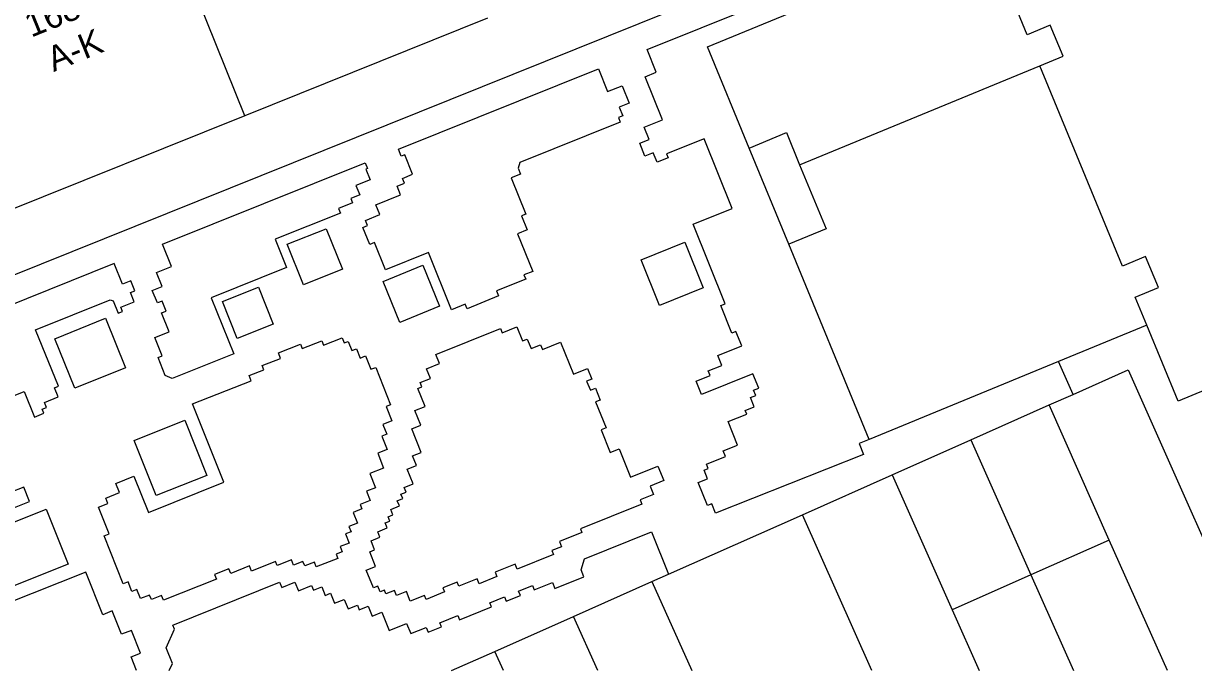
# Model space of a CAD drawing. Extents: x 122462 to 123306, y 485548 to 486417.
# Drawn here: x 122810 to 122880.1, y 485548.3 to 485587.1 of the extents above; entities that cross this region are included whole.
import ezdxf

# ---------------------------------------------------------------- set-up
doc = ezdxf.new("R2010")
doc.units = 0
for name, color, linetype in [('B-WE-IE-MEUBILAIR_WEGMEUBILAIR_VERKEERSBORD-S', 7, 'Continuous'), ('Level 1', 7, 'Continuous'), ('Level 11', 7, 'Continuous'), ('Level 19', 7, 'Continuous'), ('Level 2', 7, 'Continuous'), ('Level 4', 7, 'Continuous'), ('N werkgrens', 7, 'Continuous'), ('N-WE-AL-T25', 7, 'Continuous')]:
    doc.layers.add(name, color=color, linetype=linetype)

msp = doc.modelspace()

# ---------------------------------------------------------------- linework, layer by layer
at = {"layer": 'Level 1'}
for p, q in [((122837.768, 485587.412), (122823.249, 485581.568)), ((122823.249, 485581.568), (122808.737, 485575.726)), ((122871.412, 485564.24), (122872.835, 485564.873)), ((122866.706, 485562.147), (122871.412, 485564.24)), ((122862.001, 485560.054), (122866.706, 485562.147)), ((122856.63, 485557.665), (122862.001, 485560.054)), ((122848.609, 485554.097), (122856.63, 485557.665)), ((122847.615, 485553.655), (122848.609, 485554.097)), ((122842.925, 485551.569), (122847.615, 485553.655)), ((122838.22, 485549.476), (122842.925, 485551.569))]:
    msp.add_line(p, q, dxfattribs=at)
for points in [[(122870.848, 485584.556), (122872.237, 485585.128), (122871.472, 485586.986), (122870.083, 485586.414), (122867.562, 485592.538)], [(122877.246, 485569.02), (122876.556, 485570.696), (122877.944, 485571.267), (122877.179, 485573.125), (122875.791, 485572.554), (122870.848, 485584.556)], [(122896.448, 485571.369), (122884.457, 485566.429), (122884.372, 485566.635), (122879.119, 485564.472), (122877.246, 485569.02)], [(122872.835, 485564.873), (122876.127, 485566.337), (122884.137, 485548.322)], [(122835.625, 485548.322), (122838.22, 485549.476)]]:
    msp.add_lwpolyline(points, dxfattribs=at)
at = {"layer": 'Level 11'}
msp.add_lwpolyline([(122875.184, 485598.494), (122790.234, 485564.301), (122790.963, 485562.493)], dxfattribs=at)
at = {"layer": 'Level 19'}
for points in [[(122860.624, 485562.175), (122860.017, 485561.934), (122860.28, 485561.272), (122851.428, 485557.751), (122851.206, 485558.309), (122850.945, 485558.205), (122850.396, 485559.584), (122850.949, 485559.804), (122850.74, 485560.329), (122850.991, 485560.429), (122850.885, 485560.695), (122852.017, 485561.144), (122851.88, 485561.489), (122852.747, 485561.834), (122852.185, 485563.247), (122853.292, 485563.688), (122853.204, 485563.908), (122853.737, 485564.121), (122853.512, 485564.686), (122853.833, 485564.814), (122853.71, 485565.121), (122854.016, 485565.243), (122853.669, 485566.109), (122850.585, 485564.874), (122850.27, 485565.659), (122851.11, 485565.996), (122850.994, 485566.286), (122851.795, 485566.608), (122851.557, 485567.199), (122852.998, 485567.778), (122852.651, 485568.642), (122852.412, 485568.546), (122851.748, 485570.196), (122852.001, 485570.298), (122850.082, 485575.063), (122852.428, 485576.008), (122850.743, 485580.193), (122848.499, 485579.289), (122848.596, 485579.046), (122847.93, 485578.778), (122847.7, 485579.348), (122847.197, 485579.146), (122846.885, 485579.923), (122847.449, 485580.15), (122847.158, 485580.873), (122848.248, 485581.312), (122847.204, 485583.905), (122847.876, 485584.176), (122847.327, 485585.54), (122869.768, 485594.568)], [(122835.621, 485569.94), (122834.232, 485573.369), (122831.676, 485572.334), (122831.015, 485573.967), (122830.733, 485573.853), (122830.319, 485574.876), (122830.589, 485574.985), (122830.462, 485575.299), (122831.328, 485575.65), (122831.095, 485576.225), (122832.574, 485576.823), (122832.366, 485577.339), (122832.812, 485577.519), (122832.692, 485577.815), (122833.291, 485578.057), (122832.816, 485579.233), (122832.608, 485579.149), (122832.444, 485579.555), (122844.417, 485584.37), (122844.964, 485583.01), (122845.83, 485583.359), (122846.249, 485582.317), (122845.659, 485582.079), (122845.869, 485581.558), (122845.615, 485581.455), (122845.722, 485581.191), (122839.715, 485578.762), (122839.615, 485578.416), (122839.752, 485578.076), (122839.194, 485577.85), (122840.078, 485575.666), (122839.819, 485575.561), (122840.154, 485574.732), (122839.57, 485574.495), (122840.482, 485572.243), (122839.957, 485572.031), (122840.06, 485571.777), (122838.307, 485571.067), (122838.429, 485570.767), (122836.547, 485570.004), (122836.439, 485570.271), (122835.621, 485569.94)], [(122818.901, 485565.821), (122818.471, 485566.013), (122818.047, 485567.074), (122818.298, 485567.174), (122817.854, 485568.283), (122818.707, 485568.625), (122818.257, 485569.749), (122818.534, 485569.86), (122818.292, 485570.463), (122818.008, 485570.349), (122817.704, 485571.104), (122818.296, 485571.342), (122817.96, 485572.179), (122818.846, 485572.535), (122818.309, 485573.87), (122830.453, 485578.754), (122830.591, 485578.412), (122830.493, 485578.373), (122830.75, 485577.729), (122829.897, 485577.388), (122830.123, 485576.821), (122829.591, 485576.609), (122829.698, 485576.342), (122828.857, 485576.005), (122828.966, 485575.732), (122825.066, 485574.172), (122825.748, 485572.467), (122821.237, 485570.662), (122822.585, 485567.294), (122818.901, 485565.821)], [(122826.749, 485571.434), (122825.777, 485573.863), (122828.119, 485574.8), (122829.091, 485572.371), (122826.749, 485571.434)], [(122848.064, 485570.204), (122846.966, 485572.93), (122849.596, 485573.989), (122850.693, 485571.263), (122848.064, 485570.204)], [(122805.212, 485563.098), (122810.034, 485565.049), (122810.655, 485563.517), (122811.208, 485563.741), (122811.112, 485563.979), (122811.372, 485564.085), (122811.247, 485564.393), (122812.071, 485564.727), (122811.853, 485565.265), (122812.081, 485565.357), (122810.713, 485568.741), (122815.179, 485570.546), (122815.365, 485570.484), (122815.664, 485569.743), (122815.918, 485569.846), (122815.817, 485570.095), (122816.623, 485570.422), (122816.397, 485570.979), (122816.661, 485571.086), (122816.424, 485571.671), (122815.922, 485571.467), (122815.418, 485572.707), (122803.664, 485567.98)], [(122832.516, 485569.18), (122831.518, 485571.644), (122833.908, 485572.612), (122834.906, 485570.148), (122832.516, 485569.18)], [(122822.789, 485568.224), (122821.907, 485570.428), (122824.061, 485571.29), (122824.943, 485569.086), (122822.789, 485568.224)], [(122813.066, 485565.236), (122811.864, 485568.209), (122814.902, 485569.437), (122816.104, 485566.464), (122813.066, 485565.236)], [(122833.144, 485552.482), (122832.914, 485553.057), (122832.322, 485552.82), (122832.2, 485553.125), (122831.695, 485552.923), (122831.604, 485553.151), (122831.345, 485553.048), (122831.211, 485553.384), (122830.944, 485553.277), (122830.517, 485554.346), (122831.074, 485554.568), (122830.727, 485555.438), (122831.017, 485555.554), (122830.799, 485556.1), (122831.331, 485556.312), (122831.198, 485556.645), (122831.772, 485556.873), (122831.655, 485557.167), (122831.923, 485557.274), (122831.821, 485557.529), (122832.113, 485557.646), (122831.979, 485557.979), (122832.497, 485558.187), (122832.373, 485558.497), (122832.697, 485558.627), (122832.591, 485558.891), (122832.898, 485559.015), (122832.786, 485559.293), (122833.32, 485559.509), (122832.964, 485560.392), (122833.519, 485560.615), (122833.288, 485561.189), (122833.804, 485561.397), (122833.235, 485562.81), (122833.776, 485563.028), (122833.425, 485563.901), (122834.042, 485564.15), (122833.608, 485565.224), (122833.847, 485565.321), (122833.744, 485565.576), (122834.355, 485565.823), (122834.121, 485566.402), (122834.908, 485566.719), (122834.689, 485567.261), (122838.55, 485568.824), (122838.655, 485568.565), (122839.532, 485568.919), (122839.872, 485568.077), (122840.152, 485568.19), (122840.385, 485567.612), (122840.955, 485567.842), (122841.068, 485567.562), (122842.15, 485568), (122842.925, 485566.085), (122843.758, 485566.422), (122844.015, 485565.786), (122843.71, 485565.663), (122843.931, 485565.116), (122844.234, 485565.238), (122844.519, 485564.532), (122844.246, 485564.421), (122844.873, 485562.872), (122844.573, 485562.751), (122845.123, 485561.385), (122845.661, 485561.602), (122846.338, 485559.919), (122847.98, 485560.58), (122848.33, 485559.711), (122847.514, 485559.382), (122847.718, 485558.876), (122846.915, 485558.552), (122847.018, 485558.297), (122843.333, 485556.812), (122843.417, 485556.604), (122842.077, 485556.064), (122842.207, 485555.742), (122841.634, 485555.511), (122841.73, 485555.273), (122839.544, 485554.395), (122839.424, 485554.693), (122838.227, 485554.211), (122838.33, 485553.954), (122837.27, 485553.528), (122837.155, 485553.814), (122836.054, 485553.372), (122835.955, 485553.618), (122835.107, 485553.277), (122835.205, 485553.035), (122834.096, 485552.589), (122834.001, 485552.826), (122833.144, 485552.482)], [(122818.371, 485552.533), (122818.259, 485552.816), (122817.655, 485552.577), (122817.546, 485552.851), (122817.005, 485552.636), (122816.784, 485553.191), (122816.478, 485553.069), (122816.252, 485553.635), (122815.969, 485553.522), (122814.824, 485556.394), (122815.121, 485556.512), (122814.48, 485558.117), (122815.047, 485558.343), (122814.921, 485558.66), (122815.735, 485558.986), (122815.513, 485559.542), (122816.6, 485559.976), (122817.468, 485557.802), (122821.988, 485559.609), (122820.111, 485564.307), (122823.633, 485565.689), (122823.509, 485566.005), (122824.386, 485566.349), (122824.288, 485566.598), (122825.381, 485567.028), (122825.252, 485567.355), (122826.584, 485567.879), (122826.686, 485567.62), (122827.855, 485568.078), (122827.954, 485567.826), (122829.075, 485568.267), (122829.198, 485567.954), (122829.441, 485568.049), (122829.657, 485567.5), (122829.93, 485567.607), (122830.15, 485567.048), (122830.476, 485567.177), (122830.792, 485566.377), (122831.083, 485566.492), (122831.971, 485564.246), (122831.709, 485564.142), (122832.048, 485563.286), (122831.508, 485563.072), (122831.74, 485562.486), (122831.456, 485562.374), (122831.775, 485561.567), (122831.202, 485561.341), (122831.555, 485560.447), (122830.735, 485560.124), (122831.069, 485559.276), (122830.531, 485559.064), (122830.748, 485558.512), (122830.15, 485558.277), (122830.257, 485558.005), (122829.74, 485557.802), (122829.995, 485557.153), (122829.479, 485556.95), (122829.601, 485556.639), (122829.276, 485556.511), (122829.492, 485555.963), (122828.948, 485555.749), (122829.067, 485555.447), (122828.704, 485555.304), (122828.808, 485555.041), (122827.521, 485554.534), (122827.407, 485554.824), (122826.828, 485554.595), (122826.726, 485554.854), (122826.168, 485554.633), (122826.04, 485554.958), (122825.176, 485554.617), (122825.082, 485554.855), (122823.649, 485554.288), (122823.528, 485554.594), (122822.398, 485554.146), (122822.292, 485554.412), (122821.438, 485554.074), (122821.55, 485553.792), (122818.371, 485552.533)], [(122817.943, 485558.804), (122816.618, 485562.118), (122819.647, 485563.329), (122820.972, 485560.014), (122817.943, 485558.804)], [(122807.046, 485557.133), (122810.349, 485558.45), (122810.003, 485559.319), (122809.199, 485558.998)], [(122809.411, 485553.397), (122808.098, 485556.691), (122811.347, 485557.987), (122812.66, 485554.693), (122809.411, 485553.397)], [(122818.721, 485548.322), (122818.914, 485548.739), (122818.535, 485549.681), (122819.039, 485550.812), (122818.943, 485551.05), (122825.329, 485553.615), (122825.452, 485553.308), (122826.24, 485553.625), (122826.449, 485553.105), (122827.242, 485553.424), (122827.359, 485553.134), (122827.86, 485553.336), (122828.064, 485552.83), (122828.373, 485552.954), (122828.612, 485552.358), (122829.196, 485552.592), (122829.426, 485552.019), (122829.99, 485552.245), (122830.099, 485551.973), (122830.622, 485552.183), (122830.859, 485551.592), (122831.452, 485551.83), (122831.892, 485550.733), (122832.933, 485551.15), (122833.178, 485550.539), (122834.098, 485550.908), (122834.215, 485550.616), (122835.02, 485550.939), (122834.918, 485551.193), (122836, 485551.628), (122836.107, 485551.363), (122838.02, 485552.134), (122837.916, 485552.391), (122838.792, 485552.744), (122838.9, 485552.477), (122839.743, 485552.817), (122839.635, 485553.086), (122840.468, 485553.422), (122840.572, 485553.163), (122841.67, 485553.605), (122841.813, 485553.25), (122843.539, 485553.945), (122843.372, 485554.361), (122843.577, 485555.013), (122847.589, 485556.629), (122848.609, 485554.097)], [(122816.759, 485548.322), (122816.433, 485549.14), (122817, 485549.365), (122816.455, 485550.735), (122815.857, 485550.497), (122815.3, 485551.895), (122814.737, 485551.671), (122813.719, 485554.224), (122808.962, 485552.328)]]:
    msp.add_lwpolyline(points, dxfattribs=at)
at = {"layer": 'Level 2'}
msp.add_line((122855.812, 485573.865), (122853.436, 485579.634), dxfattribs=at)
for points in [[(122853.436, 485579.634), (122855.671, 485580.554), (122856.462, 485578.633)], [(122856.462, 485578.633), (122858.046, 485574.785), (122855.812, 485573.865)]]:
    msp.add_lwpolyline(points, dxfattribs=at)
at = {"layer": 'Level 4'}
for p, q in [((122823.249, 485581.568), (122819.004, 485592.114)), ((122875, 485556.141), (122871.412, 485564.24)), ((122866.706, 485562.147), (122870.307, 485554.052)), ((122862.001, 485560.054), (122865.601, 485551.959)), ((122860.785, 485548.322), (122856.63, 485557.665)), ((122878.488, 485548.322), (122875, 485556.141)), ((122870.307, 485554.052), (122872.856, 485548.322)), ((122847.615, 485553.655), (122850, 485548.322)), ((122865.601, 485551.959), (122867.218, 485548.322)), ((122844.37, 485548.322), (122842.925, 485551.569)), ((122838.733, 485548.322), (122838.22, 485549.476))]:
    msp.add_line(p, q, dxfattribs=at)
at = {"layer": 'N werkgrens'}
for p, q in [((122856.462, 485578.633), (122870.848, 485584.556)), ((122860.624, 485562.175), (122855.812, 485573.865)), ((122877.246, 485569.02), (122871.959, 485566.843)), ((122871.959, 485566.843), (122860.624, 485562.175)), ((122872.835, 485564.873), (122871.959, 485566.843))]:
    msp.add_line(p, q, dxfattribs=at)
msp.add_lwpolyline([(122853.436, 485579.634), (122850.941, 485585.696), (122867.562, 485592.538)], dxfattribs=at)
at = {"layer": 'N-WE-AL-T25'}
for p, q in [((122875, 485556.141), (122870.307, 485554.052)), ((122870.307, 485554.052), (122865.601, 485551.959))]:
    msp.add_line(p, q, dxfattribs=at)

# ---------------------------------------------------------------- texts
at = {"layer": 'B-WE-IE-MEUBILAIR_WEGMEUBILAIR_VERKEERSBORD-S'}
for s, p in [('168', (122810.452, 485586.241)), ('A-K', (122811.792, 485584.182))]:
    msp.add_text(s, height=1.5, rotation=22.02011, dxfattribs=at).set_placement(p)

doc.saveas('drawing.dxf')
